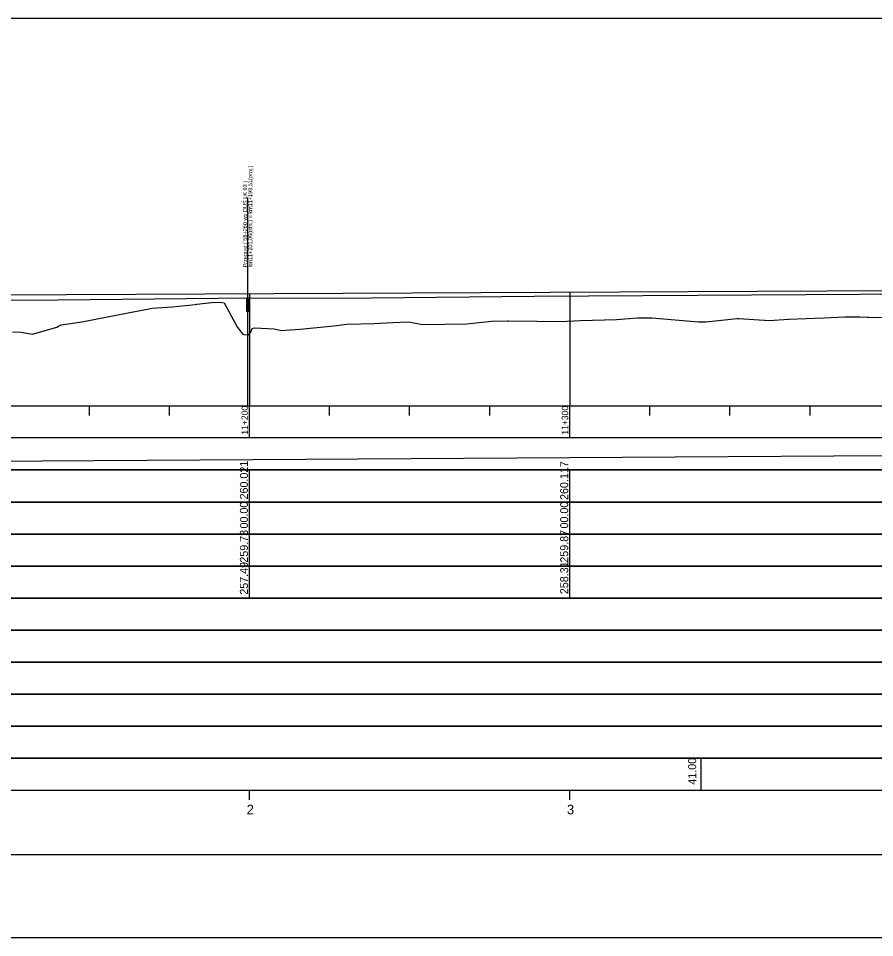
# Model space of a CAD drawing. Extents: x 6445630 to 6518227, y 5499240 to 5511716.
# Drawn here: x 6455759 to 6456026.4, y 5506751.3 to 5507038.3 of the extents above; entities that cross this region are included whole.
import ezdxf

# ---------------------------------------------------------------- set-up
doc = ezdxf.new("R2010")
doc.units = 0
for name, color, linetype in [('TOR_PROF-obiekty+opisy', 7, 'Continuous'), ('TOR_PROF-tabelka-geometria T1', 7, 'Continuous'), ('TOR_PROF-tabelka-kilometracja', 7, 'Continuous'), ('TOR_PROF-tabelka-odleglosci T1', 7, 'Continuous'), ('TOR_PROF-tabelka-pochylenia proj T1', 7, 'Continuous'), ('TOR_PROF-tabelka-rodzaj rowu T1', 7, 'Continuous'), ('TOR_PROF-tabelka-rowyT1', 7, 'Continuous'), ('TOR_PROF-tabelka-rurociagi T1', 7, 'Continuous'), ('TOR_PROF-tabelka-rzedne istn T1', 7, 'Continuous'), ('TOR_PROF-tabelka-rzedne proj T1', 7, 'Continuous'), ('TOR_PROF-tabelka-teren istniejacy T1', 7, 'Continuous'), ('TOR_PROF-tabelka-warstwa ochronna T1', 7, 'Continuous'), ('TOR_PROF-tor istniejacy T2', 7, 'Continuous'), ('TOR_PROF-tor projektowany', 7, 'Continuous'), ('TOR_PROF-uklad odniesienia', 7, 'Continuous'), ('TOR_PROF-warstwa ochronna', 7, 'Continuous'), ('TOR_RAMKI-dodatkowe3', 7, 'Continuous'), ('TOR_RAMKI-MASKA WYCIECIA', 7, 'Continuous')]:
    doc.layers.add(name, color=color, linetype=linetype)

msp = doc.modelspace()

# ---------------------------------------------------------------- linework, layer by layer
at = {"layer": 'TOR_PROF-obiekty+opisy'}
msp.add_line((6455830.72, 5506917.3), (6455830.72, 5506982.36), dxfattribs=at)
for points in [[(6455831.2, 5506950.97), (6455830.28, 5506950.97), (6455830.28, 5506946.89), (6455831.2, 5506946.89)], [(6455831.12, 5506950.43), (6455830.37, 5506950.43), (6455830.37, 5506947.43), (6455831.12, 5506947.43)]]:
    msp.add_lwpolyline(points, close=True, dxfattribs=at)
for points in [[(6455831.2, 5506946.89), (6455831.2, 5506950.97), (6455830.28, 5506950.97), (6455830.28, 5506946.89), (6455831.2, 5506946.89)], [(6455831.12, 5506947.43), (6455830.37, 5506947.43), (6455830.37, 5506950.43), (6455831.12, 5506950.43), (6455831.12, 5506947.43)]]:
    msp.add_lwpolyline(points, dxfattribs=at)
at = {"layer": 'TOR_PROF-tabelka-geometria T1'}
for points in [[(6452735.25, 5506777.3), (6458247.17, 5506777.3), (6458247.17, 5506779.97), (6458376.27, 5506779.97), (6458376.27, 5506777.3), (6458396.27, 5506777.3), (6458396.27, 5506774.64), (6458525.37, 5506774.64), (6458525.37, 5506777.3), (6458723.83, 5506777.3), (6458723.83, 5506777.3), (6458758.83, 5506774.64), (6458758.83, 5506774.64), (6458827.61, 5506774.64), (6458827.61, 5506774.64), (6458862.61, 5506777.3), (6458862.61, 5506777.3), (6458862.61, 5506777.3), (6458862.61, 5506777.3), (6458897.61, 5506779.97), (6458897.61, 5506779.97), (6458966.4, 5506779.97), (6458966.4, 5506779.97), (6459001.4, 5506777.3)], [(6452331.21, 5506777.3), (6459531.21, 5506777.3)]]:
    msp.add_lwpolyline(points, dxfattribs=at)
at = {"layer": 'TOR_PROF-tabelka-kilometracja'}
for points in [[(6455831.21, 5506794.3), (6455831.21, 5506797.3)], [(6455931.21, 5506794.3), (6455931.21, 5506797.3)]]:
    msp.add_lwpolyline(points, dxfattribs=at)
at = {"layer": 'TOR_PROF-tabelka-odleglosci T1'}
msp.add_lwpolyline([(6452331.21, 5506877.3), (6459531.21, 5506877.3), (6459531.21, 5506887.3), (6452331.21, 5506887.3)], close=True, dxfattribs=at)
for points in [[(6455831.21, 5506877.3), (6455831.21, 5506887.3)], [(6455931.21, 5506877.3), (6455931.21, 5506887.3)]]:
    msp.add_lwpolyline(points, dxfattribs=at)
at = {"layer": 'TOR_PROF-tabelka-pochylenia proj T1'}
msp.add_lwpolyline([(6452331.21, 5506897.3), (6459531.21, 5506897.3), (6459531.21, 5506907.3), (6452331.21, 5506907.3)], close=True, dxfattribs=at)
msp.add_lwpolyline([(6455551.74, 5506898.8), (6456656.74, 5506905.8)], dxfattribs=at)
at = {"layer": 'TOR_PROF-tabelka-rodzaj rowu T1'}
for points in [[(6452331.21, 5506837.3), (6459531.21, 5506837.3), (6459531.21, 5506847.3), (6452331.21, 5506847.3)], [(6452331.21, 5506817.3), (6459531.21, 5506817.3), (6459531.21, 5506827.3), (6452331.21, 5506827.3)]]:
    msp.add_lwpolyline(points, close=True, dxfattribs=at)
at = {"layer": 'TOR_PROF-tabelka-rowyT1'}
msp.add_lwpolyline([(6452331.21, 5506847.3), (6459531.21, 5506847.3), (6459531.21, 5506857.3), (6452331.21, 5506857.3)], close=True, dxfattribs=at)
at = {"layer": 'TOR_PROF-tabelka-rurociagi T1'}
msp.add_lwpolyline([(6452331.21, 5506827.3), (6459531.21, 5506827.3), (6459531.21, 5506837.3), (6452331.21, 5506837.3)], close=True, dxfattribs=at)
at = {"layer": 'TOR_PROF-tabelka-rzedne istn T1'}
msp.add_lwpolyline([(6452331.21, 5506867.3), (6459531.21, 5506867.3), (6459531.21, 5506877.3), (6452331.21, 5506877.3)], close=True, dxfattribs=at)
for points in [[(6455831.21, 5506867.3), (6455831.21, 5506877.3)], [(6455931.21, 5506867.3), (6455931.21, 5506877.3)], [(6455831.21, 5506857.3), (6455831.21, 5506867.3)], [(6455831.21, 5506857.3), (6455831.21, 5506867.3)], [(6455831.21, 5506857.3), (6455831.21, 5506867.3)], [(6455931.21, 5506857.3), (6455931.21, 5506867.3)], [(6455931.21, 5506857.3), (6455931.21, 5506867.3)], [(6455931.21, 5506857.3), (6455931.21, 5506867.3)]]:
    msp.add_lwpolyline(points, dxfattribs=at)
at = {"layer": 'TOR_PROF-tabelka-rzedne proj T1'}
msp.add_lwpolyline([(6452331.21, 5506887.3), (6459531.21, 5506887.3), (6459531.21, 5506897.3), (6452331.21, 5506897.3)], close=True, dxfattribs=at)
for points in [[(6455831.21, 5506887.3), (6455831.21, 5506897.3)], [(6455931.21, 5506887.3), (6455931.21, 5506897.3)]]:
    msp.add_lwpolyline(points, dxfattribs=at)
at = {"layer": 'TOR_PROF-tabelka-teren istniejacy T1'}
msp.add_lwpolyline([(6452331.21, 5506857.3), (6459531.21, 5506857.3), (6459531.21, 5506867.3), (6452331.21, 5506867.3)], close=True, dxfattribs=at)
msp.add_lwpolyline([(6452331.21, 5506857.3), (6459531.21, 5506857.3), (6459531.21, 5506867.3), (6452331.21, 5506867.3)], close=True, dxfattribs=at)
msp.add_lwpolyline([(6452331.21, 5506857.3), (6459531.21, 5506857.3), (6459531.21, 5506867.3), (6452331.21, 5506867.3)], close=True, dxfattribs=at)
at = {"layer": 'TOR_PROF-tabelka-warstwa ochronna T1'}
msp.add_lwpolyline([(6452331.21, 5506807.3), (6459531.21, 5506807.3), (6459531.21, 5506817.3), (6452331.21, 5506817.3)], close=True, dxfattribs=at)
at = {"layer": 'TOR_PROF-tor istniejacy T2'}
msp.add_lwpolyline([(6455721.22, 5506950.2), (6455771.37, 5506950.4), (6455821.46, 5506950.9), (6455869.26, 5506951.1), (6455920.13, 5506951.6), (6455971.09, 5506951.9), (6456021.74, 5506952.2), (6456072.16, 5506952.4), (6456122.92, 5506952.55), (6456174.42, 5506953.05), (6456223.62, 5506953.3), (6456273.83, 5506953.65), (6456323.85, 5506953.85)], dxfattribs=at)
at = {"layer": 'TOR_PROF-tor projektowany'}
for p in [(6455551.74, 5506951.05), (6455640.38, 5506951.48)]:
    msp.add_line(p, (6456656.74, 5506956.4), dxfattribs=at)
for points in [[(6455831.21, 5506952.4), (6455831.21, 5506922.3), (6455831.21, 5506917.3), (6455831.21, 5506917.3)], [(6455831.21, 5506952.4), (6455831.21, 5506922.3), (6455831.21, 5506917.3), (6455831.21, 5506917.3)], [(6455931.21, 5506952.89), (6455931.21, 5506922.3), (6455931.21, 5506917.3), (6455931.21, 5506917.3)], [(6455931.21, 5506952.89), (6455931.21, 5506922.3), (6455931.21, 5506917.3), (6455931.21, 5506917.3)]]:
    msp.add_lwpolyline(points, dxfattribs=at)
at = {"layer": 'TOR_PROF-uklad odniesienia'}
for p, q in [((6452331.21, 5506917.3), (6459531.21, 5506917.3)), ((6455781.21, 5506914.3), (6455781.21, 5506917.3)), ((6455806.21, 5506914.3), (6455806.21, 5506917.3)), ((6455831.21, 5506907.3), (6455831.21, 5506917.3)), ((6455856.21, 5506914.3), (6455856.21, 5506917.3)), ((6455881.21, 5506914.3), (6455881.21, 5506917.3)), ((6455906.21, 5506914.3), (6455906.21, 5506917.3)), ((6455931.21, 5506907.3), (6455931.21, 5506917.3)), ((6455956.21, 5506914.3), (6455956.21, 5506917.3)), ((6455981.21, 5506914.3), (6455981.21, 5506917.3)), ((6456006.21, 5506914.3), (6456006.21, 5506917.3))]:
    msp.add_line(p, q, dxfattribs=at)
at = {"layer": 'TOR_PROF-warstwa ochronna'}
msp.add_lwpolyline([(6452331.21, 5506797.3), (6459531.21, 5506797.3), (6459531.21, 5506807.3), (6452331.21, 5506807.3)], close=True, dxfattribs=at)
msp.add_lwpolyline([(6455972.21, 5506797.3), (6455972.21, 5506807.3)], dxfattribs=at)
at = {"layer": 'TOR_RAMKI-dodatkowe3'}
for p, q in [((6455778.88, 5506943.58), (6455800.82, 5506947.84)), ((6455800.82, 5506947.84), (6455807.19, 5506948.24)), ((6455807.19, 5506948.24), (6455811.14, 5506948.67)), ((6455811.14, 5506948.67), (6455812.24, 5506948.79)), ((6455812.24, 5506948.79), (6455814.24, 5506949)), ((6455814.24, 5506949), (6455814.61, 5506949.06)), ((6455814.61, 5506949.06), (6455814.79, 5506949.09)), ((6455814.79, 5506949.09), (6455819.45, 5506949.63)), ((6455819.45, 5506949.63), (6455821.83, 5506949.69)), ((6455821.83, 5506949.69), (6455823.27, 5506949.51)), ((6455823.27, 5506949.51), (6455827.45, 5506941.75)), ((6455945.74, 5506944.26), (6455952.38, 5506944.79)), ((6455952.38, 5506944.79), (6455956.77, 5506944.83)), ((6455956.77, 5506944.83), (6455971.35, 5506943.56)), ((6455973.67, 5506943.56), (6455983.47, 5506944.56)), ((6455983.47, 5506944.56), (6455983.96, 5506944.6)), ((6455983.96, 5506944.6), (6455993.59, 5506943.99)), ((6455999.48, 5506944.43), (6456010.55, 5506944.77)), ((6456010.55, 5506944.77), (6456017.11, 5506945.12)), ((6456017.11, 5506945.12), (6456021.74, 5506945.09)), ((6456021.74, 5506945.09), (6456024.15, 5506945.05)), ((6456024.15, 5506945.05), (6456024.59, 5506945.05)), ((6456024.59, 5506945.05), (6456034.33, 5506944.82)), ((6455763.47, 5506939.76), (6455771, 5506941.85)), ((6455771, 5506941.85), (6455771.55, 5506942.23)), ((6455771.55, 5506942.23), (6455772.45, 5506942.6)), ((6455772.45, 5506942.6), (6455778.88, 5506943.58)), ((6455827.45, 5506941.75), (6455829.13, 5506939.71)), ((6455832.03, 5506941.49), (6455832.73, 5506941.68)), ((6455832.73, 5506941.68), (6455838.9, 5506941.33)), ((6455846.99, 5506941.32), (6455857.52, 5506942.31)), ((6455857.52, 5506942.31), (6455861.62, 5506942.8)), ((6455861.62, 5506942.8), (6455870.22, 5506943.03)), ((6455870.22, 5506943.03), (6455871.81, 5506943.15)), ((6455871.81, 5506943.15), (6455878.25, 5506943.43)), ((6455878.25, 5506943.43), (6455880.8, 5506943.57)), ((6455880.8, 5506943.57), (6455885.25, 5506942.75)), ((6455885.25, 5506942.75), (6455899.03, 5506942.95)), ((6455899.03, 5506942.95), (6455906.78, 5506943.76)), ((6455906.78, 5506943.76), (6455911.88, 5506943.84)), ((6455911.88, 5506943.84), (6455912.16, 5506943.83)), ((6455912.16, 5506943.83), (6455920.96, 5506943.75)), ((6455920.96, 5506943.75), (6455922.76, 5506943.68)), ((6455922.76, 5506943.68), (6455930.36, 5506943.8)), ((6455930.36, 5506943.8), (6455934.55, 5506943.99)), ((6455934.55, 5506943.99), (6455945.74, 5506944.26)), ((6455971.35, 5506943.56), (6455973.67, 5506943.56)), ((6455993.59, 5506943.99), (6455999.48, 5506944.43)), ((6455757.18, 5506940.39), (6455759.87, 5506940.37)), ((6455759.87, 5506940.37), (6455761.71, 5506939.98)), ((6455761.71, 5506939.98), (6455763.47, 5506939.76)), ((6455829.13, 5506939.71), (6455829.34, 5506939.73)), ((6455829.34, 5506939.73), (6455829.46, 5506939.64)), ((6455829.46, 5506939.64), (6455831.03, 5506939.45)), ((6455831.03, 5506939.45), (6455831.71, 5506940.51)), ((6455831.71, 5506940.51), (6455832.03, 5506941.49)), ((6455838.9, 5506941.33), (6455841.21, 5506940.83)), ((6455841.21, 5506940.83), (6455842.29, 5506940.92)), ((6455842.29, 5506940.92), (6455846.99, 5506941.32))]:
    msp.add_line(p, q, dxfattribs=at)
at = {"layer": 'TOR_RAMKI-MASKA WYCIECIA'}
msp.add_lwpolyline([(6455538.23, 5506751.3), (6457588.23, 5506751.3), (6457588.23, 5507038.3), (6455538.23, 5507038.3)], close=True, dxfattribs=at)

# ---------------------------------------------------------------- texts
at = {"layer": 'TOR_PROF-obiekty+opisy'}
for s, p in [(' km11+201,06(istn.) = km11+199,51(proj.) ', (6455832.05, 5506960.06)), (' Przepust ( 58+260 wg DUŚ LK 93 )', (6455830.43, 5506960.06))]:
    msp.add_text(s, height=1.25, rotation=90, dxfattribs=at).set_placement(p)
at = {"layer": 'TOR_PROF-tabelka-kilometracja'}
for s, p in [('2', (6455830.33, 5506789.8)), ('3', (6455930.32, 5506789.8))]:
    msp.add_text(s, height=3, dxfattribs=at).set_placement(p)
at = {"layer": 'TOR_PROF-tabelka-odleglosci T1'}
for p in [(6455830.71, 5506879.04), (6455930.71, 5506879.04)]:
    msp.add_text('00.00', height=2.5, rotation=90, dxfattribs=at).set_placement(p)
at = {"layer": 'TOR_PROF-tabelka-rzedne istn T1'}
for s, p in [('259.73', (6455830.71, 5506868.37)), ('259.87', (6455930.71, 5506868.37)), ('257.49', (6455830.71, 5506858.37)), ('258.31', (6455930.71, 5506858.54))]:
    msp.add_text(s, height=2.5, rotation=90, dxfattribs=at).set_placement(p)
at = {"layer": 'TOR_PROF-tabelka-rzedne proj T1'}
for s, p in [('260.021', (6455830.71, 5506888.11)), ('260.117', (6455930.71, 5506887.94))]:
    msp.add_text(s, height=2.5, rotation=90, dxfattribs=at).set_placement(p)
at = {"layer": 'TOR_PROF-uklad odniesienia'}
for s, p in [('11+200', (6455830.71, 5506908.32)), ('11+300', (6455930.71, 5506908.32))]:
    msp.add_text(s, height=2, rotation=90, dxfattribs=at).set_placement(p)
at = {"layer": 'TOR_PROF-warstwa ochronna'}
msp.add_text('41.00', height=2.5, rotation=90, dxfattribs=at).set_placement((6455970.67, 5506799.05))

doc.saveas('drawing.dxf')
